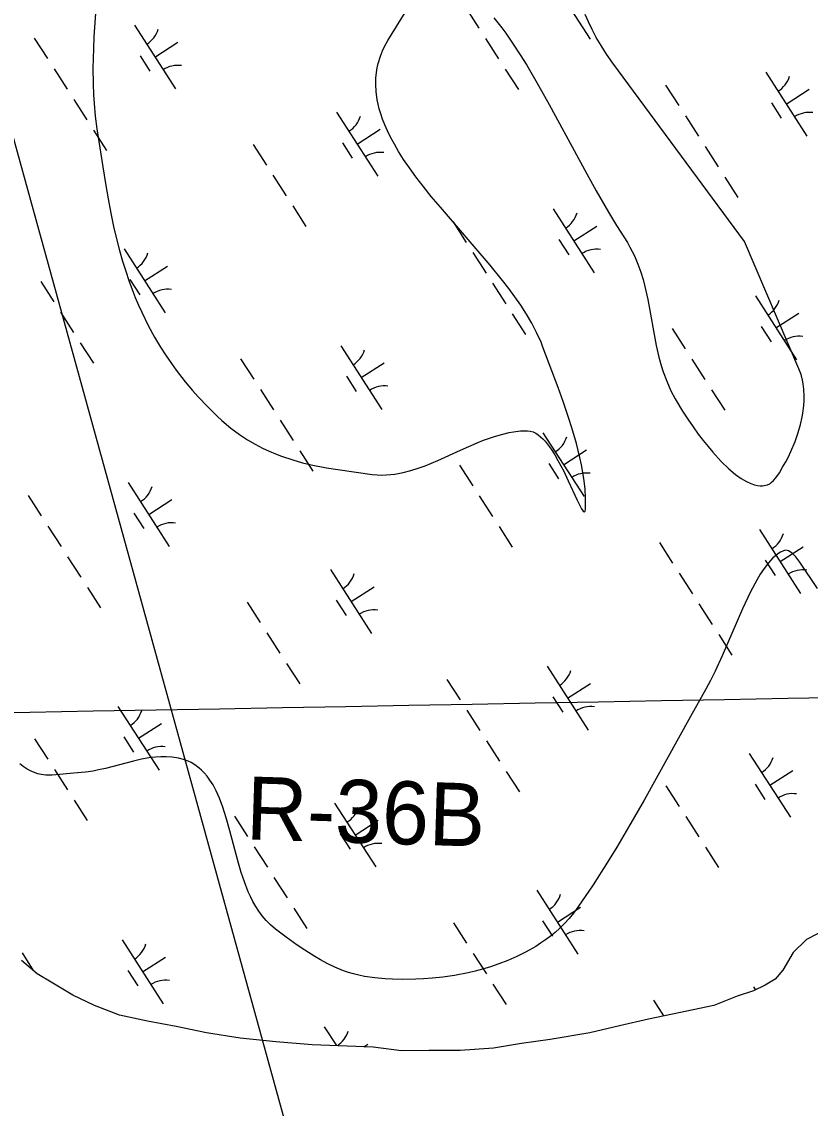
# Model space of a CAD drawing. Extents: x 3937982 to 3958556, y 219448 to 241894.
# Drawn here: x 3949080 to 3949599, y 236171 to 236886 of the extents above; entities that cross this region are included whole.
import ezdxf

# ---------------------------------------------------------------- set-up
doc = ezdxf.new("R2010")
doc.units = 0
for name, color, linetype in [('V-GRID-MAJR', 7, 'Continuous'), ('V-RIVR-RANG-IDEN', 7, 'Continuous'), ('V-SITE-VEGE', 7, 'Continuous'), ('V-UTIL-LINE', 7, 'Continuous'), ('V-WETL-SWMP', 7, 'Continuous')]:
    doc.layers.add(name, color=color, linetype=linetype)

msp = doc.modelspace()

# ---------------------------------------------------------------- linework, layer by layer
at = {"layer": 'V-GRID-MAJR'}
msp.add_spline([(3942640.453, 236314.075), (3945968.142, 236374.431), (3951288.627, 236471.56), (3951347.833, 236472.645)], degree=3, dxfattribs=at)
at = {"layer": 'V-SITE-VEGE'}
for points in [[(3949344.411, 236777.393), (3949339.605, 236783.662), (3949335.335, 236789.537), (3949331.574, 236795.043), (3949328.289, 236800.203), (3949325.443, 236805.043), (3949322.997, 236809.575), (3949320.919, 236813.827), (3949319.166, 236817.808), (3949317.709, 236821.544), (3949316.511, 236825.044), (3949315.551, 236828.325), (3949314.791, 236831.399), (3949314.211, 236834.28), (3949313.482, 236839.687), (3949313.247, 236844.414), (3949313.364, 236848.549), (3949313.724, 236852.165), (3949314.244, 236855.332), (3949314.861, 236858.1), (3949316.313, 236862.946), (3949317.728, 236866.579), (3949318.973, 236869.303), (3949321.156, 236873.389), (3949326.913, 236882.431), (3949336.424, 236897.971)], [(3949129.009, 236894.293), (3949127.706, 236875.685), (3949127.346, 236868.095), (3949127.043, 236854.83), (3949127.147, 236844.899), (3949127.444, 236837.461), (3949127.805, 236831.89), (3949128.587, 236823.545), (3949129.685, 236815.217), (3949133.514, 236790.043), (3949135.27, 236779.177), (3949137.033, 236769.068), (3949138.831, 236759.661), (3949140.678, 236750.902)], [(3949583.044, 236595.893), (3949584.844, 236599.352), (3949586.454, 236602.721), (3949589.219, 236609.305), (3949591.306, 236615.29), (3949592.823, 236620.641), (3949593.882, 236625.372), (3949594.577, 236629.523), (3949594.994, 236633.15), (3949595.201, 236636.306), (3949595.254, 236639.048), (3949595.041, 236643.781), (3949594.613, 236647.261), (3949594.13, 236649.821), (3949593.137, 236653.567), (3949591.799, 236657.183), (3949556.021, 236740.975), (3949469.249, 236858.315), (3949465.12, 236864.203), (3949461.52, 236869.891), (3949458.368, 236875.355), (3949455.597, 236880.587), (3949453.154, 236885.583), (3949450.989, 236890.336)], [(3949390.993, 236888.313), (3949396.279, 236881.53), (3949398.8, 236878.068), (3949403.68, 236870.982), (3949408.258, 236863.929), (3949412.548, 236856.999), (3949420.343, 236843.756), (3949427.413, 236831.184), (3949452.161, 236785.597), (3949458.348, 236774.429), (3949466.468, 236760.292), (3949471.688, 236751.629), (3949478.817, 236740.322), (3949480.519, 236737.338), (3949483.436, 236731.522), (3949485.758, 236726.027), (3949487.62, 236720.846), (3949489.125, 236715.963), (3949490.358, 236711.371), (3949492.304, 236702.731), (3949497.843, 236672.453), (3949499.564, 236664.947), (3949501.1, 236659.352), (3949502.429, 236655.183), (3949504.753, 236648.969), (3949507.547, 236642.817), (3949510.381, 236637.447), (3949515.2, 236629.281), (3949518.6, 236624.002), (3949522.032, 236618.982), (3949525.43, 236614.286), (3949528.744, 236609.94), (3949531.945, 236605.969), (3949535.006, 236602.369), (3949540.665, 236596.237), (3949545.674, 236591.424), (3949550.047, 236587.75), (3949553.823, 236585.03), (3949557.176, 236583.025), (3949560.025, 236581.674), (3949562.441, 236580.822), (3949564.491, 236580.349), (3949566.226, 236580.156), (3949567.699, 236580.162), (3949568.948, 236580.308), (3949571.037, 236580.891), (3949572.52, 236581.614), (3949573.58, 236582.323), (3949575.086, 236583.664), (3949576.48, 236585.35), (3949578.858, 236588.838), (3949581.047, 236592.372), (3949583.044, 236595.893)], [(3949140.678, 236750.902), (3949142.581, 236742.743), (3949144.541, 236735.139), (3949146.55, 236728.048), (3949148.602, 236721.437), (3949150.685, 236715.269), (3949152.79, 236709.514), (3949154.91, 236704.138), (3949157.027, 236699.118), (3949159.137, 236694.43), (3949163.43, 236685.688), (3949167.577, 236678.083), (3949171.521, 236671.466), (3949175.23, 236665.703), (3949178.681, 236660.681), (3949181.864, 236656.303), (3949187.813, 236648.674), (3949192.611, 236642.985), (3949196.402, 236638.731), (3949202.415, 236632.378), (3949208.83, 236626.056), (3949211.912, 236623.213), (3949217.816, 236618.237), (3949223.481, 236614.014), (3949228.818, 236610.485), (3949233.848, 236607.528), (3949238.581, 236605.039), (3949243.031, 236602.944), (3949247.219, 236601.171), (3949251.156, 236599.663), (3949258.559, 236597.21), (3949265.064, 236595.408), (3949270.769, 236594.056), (3949280.784, 236592.098), (3949288.317, 236590.881), (3949310.955, 236587.744), (3949314.115, 236587.408), (3949317.183, 236587.287), (3949320.161, 236587.349), (3949323.049, 236587.566), (3949325.85, 236587.912), (3949331.288, 236588.938), (3949336.395, 236590.271), (3949341.192, 236591.799), (3949345.695, 236593.437), (3949354.147, 236596.909), (3949368.948, 236603.6), (3949380.04, 236608.474), (3949384.194, 236610.141), (3949391.45, 236612.721), (3949396.881, 236614.298), (3949400.942, 236615.234), (3949403.984, 236615.777), (3949408.54, 236616.314), (3949413.081, 236616.477), (3949414.955, 236616.269), (3949416.753, 236615.711), (3949418.477, 236614.864), (3949420.13, 236613.776), (3949421.711, 236612.492), (3949423.222, 236611.05), (3949424.666, 236609.488), (3949426.043, 236607.831), (3949428.656, 236604.273), (3949431.019, 236600.603), (3949433.157, 236596.95), (3949436.934, 236589.79), (3949439.961, 236583.511), (3949445.798, 236570.744), (3949447.927, 236566.4), (3949448.663, 236565.087), (3949449.693, 236563.619), (3949450.324, 236563.137), (3949450.733, 236563.205), (3949450.981, 236563.545), (3949451.288, 236564.901), (3949451.376, 236566.193), (3949451.374, 236572.187), (3949451.018, 236577.991), (3949450.399, 236583.574), (3949449.588, 236588.92), (3949448.644, 236594.007), (3949447.61, 236598.84), (3949445.322, 236608.023), (3949443.006, 236616.148), (3949440.784, 236623.287), (3949436.575, 236635.757), (3949433.247, 236645.012), (3949423.292, 236671.552), (3949422.016, 236674.782), (3949419.122, 236681.141), (3949415.876, 236687.299), (3949412.35, 236693.263), (3949408.616, 236699.043), (3949404.731, 236704.638), (3949400.75, 236710.059), (3949396.709, 236715.308), (3949388.474, 236725.474), (3949355.72, 236763.569), (3949349.779, 236770.706), (3949344.411, 236777.393)], [(3949603.956, 236512.664), (3949592.316, 236530.042), (3949589.661, 236533.39), (3949587.675, 236535.434), (3949586.09, 236536.675), (3949584.926, 236537.314), (3949584.068, 236537.613), (3949582.809, 236537.744), (3949581.586, 236537.461), (3949579.722, 236536.55), (3949577.951, 236535.432), (3949576.261, 236534.14), (3949574.654, 236532.698), (3949571.653, 236529.472), (3949568.87, 236525.86), (3949566.318, 236522.048), (3949563.975, 236518.141), (3949559.816, 236510.346), (3949554.532, 236499.145), (3949541.224, 236468.309), (3949536.622, 236458.243), (3949533.603, 236452.154), (3949530.523, 236446.471), (3949520.38, 236428.459), (3949489.823, 236373.325), (3949479.673, 236355.64), (3949471.807, 236342.396), (3949465.725, 236332.477), (3949456.246, 236317.623), (3949446.271, 236302.804), (3949443.428, 236298.947), (3949440.479, 236295.388), (3949437.446, 236292.101), (3949434.349, 236289.066), (3949431.214, 236286.264), (3949428.05, 236283.679), (3949424.875, 236281.294), (3949421.705, 236279.094), (3949418.547, 236277.064), (3949412.204, 236273.413), (3949406.019, 236270.32), (3949400.039, 236267.705), (3949394.294, 236265.497), (3949388.804, 236263.638), (3949383.581, 236262.075), (3949378.631, 236260.766), (3949373.954, 236259.673), (3949365.119, 236257.965), (3949357.363, 236256.828), (3949350.586, 236256.097), (3949344.692, 236255.655), (3949339.574, 236255.415), (3949330.745, 236255.313), (3949324.263, 236255.497), (3949319.504, 236255.775), (3949312.548, 236256.414), (3949305.849, 236257.309), (3949302.052, 236258.02), (3949298.499, 236258.901), (3949295.184, 236259.902), (3949292.079, 236260.986), (3949286.287, 236263.365), (3949281.251, 236265.786), (3949276.868, 236268.131), (3949273.061, 236270.341), (3949266.448, 236274.498), (3949261.541, 236277.822), (3949254.275, 236283.043), (3949247.127, 236288.437), (3949243.889, 236291.171), (3949241.018, 236294.071), (3949238.466, 236297.092), (3949236.195, 236300.209), (3949234.169, 236303.383), (3949232.361, 236306.597), (3949230.735, 236309.822), (3949229.275, 236313.044), (3949226.717, 236319.513), (3949224.593, 236325.797), (3949222.791, 236331.816), (3949217.14, 236353.203), (3949214.791, 236361.657), (3949212.543, 236368.737), (3949210.345, 236374.602), (3949208.193, 236379.421), (3949206.093, 236383.362), (3949204.07, 236386.571), (3949202.141, 236389.178), (3949200.316, 236391.294), (3949198.612, 236393.012), (3949197.031, 236394.407), (3949194.053, 236396.59), (3949191.63, 236398.003), (3949189.701, 236398.929), (3949186.619, 236400.096), (3949183.299, 236400.977), (3949179.187, 236401.648), (3949175.324, 236401.929)], [(3949175.324, 236401.929), (3949171.697, 236401.917), (3949168.294, 236401.693), (3949165.099, 236401.321), (3949159.098, 236400.274), (3949153.839, 236399.076), (3949135.392, 236394.218), (3949130.774, 236393.163), (3949127.311, 236392.496), (3949122.115, 236391.752), (3949116.919, 236391.398), (3949100.29, 236389.85), (3949096.126, 236389.864), (3949093.011, 236390.212), (3949090.68, 236390.712), (3949088.936, 236391.245), (3949086.326, 236392.328), (3949083.73, 236393.792), (3949081.168, 236395.533), (3949078.825, 236397.282)]]:
    msp.add_lwpolyline(points, dxfattribs=at)
at = {"layer": 'V-UTIL-LINE'}
msp.add_lwpolyline([(3948094.548, 238926.698), (3947981.77, 238738.296), (3948844.302, 237642.921), (3949260.796, 236134.673), (3945931.135, 235655.081), (3945509.058, 234777.685), (3943601.185, 231807.758)], dxfattribs=at)
at = {"layer": 'V-WETL-SWMP'}
for p, q in [((3949427.299, 236916.164), (3949454.361, 236874.121)), ((3949372.433, 236894.767), (3949381.093, 236881.313)), ((3949154.302, 236883.433), (3949181.365, 236841.39)), ((3949088.437, 236874.838), (3949097.097, 236861.384)), ((3949167.833, 236862.411), (3949182.969, 236872.154)), ((3949385.423, 236874.586), (3949394.083, 236861.132)), ((3949158.098, 236863.28), (3949164.593, 236853.19)), ((3949101.427, 236854.657), (3949110.087, 236841.203)), ((3949398.413, 236854.405), (3949407.072, 236840.951)), ((3949569.865, 236852.474), (3949596.927, 236810.43)), ((3949504, 236843.879), (3949512.66, 236830.425)), ((3949583.396, 236831.452), (3949598.531, 236841.194)), ((3949114.417, 236834.476), (3949123.077, 236821.023)), ((3949573.661, 236832.321), (3949580.156, 236822.231)), ((3949287.432, 236826.134), (3949314.494, 236784.091)), ((3949516.99, 236823.698), (3949525.65, 236810.244)), ((3949127.407, 236814.296), (3949136.067, 236800.842)), ((3949300.963, 236805.113), (3949316.098, 236814.855)), ((3949232.565, 236804.737), (3949241.225, 236791.283)), ((3949291.228, 236805.982), (3949297.722, 236795.891)), ((3949529.979, 236803.517), (3949538.639, 236790.063)), ((3949245.555, 236784.556), (3949254.215, 236771.103)), ((3949542.969, 236783.336), (3949551.629, 236769.883)), ((3949258.545, 236764.376), (3949267.205, 236750.922)), ((3949429.997, 236762.444), (3949457.06, 236720.401)), ((3949364.132, 236753.849), (3949372.792, 236740.395)), ((3949443.529, 236741.422), (3949458.664, 236751.165)), ((3949433.793, 236742.292), (3949440.288, 236732.201)), ((3949147.564, 236736.105), (3949174.627, 236694.062)), ((3949377.122, 236733.668), (3949385.782, 236720.215)), ((3949161.095, 236715.083), (3949176.231, 236724.826)), ((3949092.698, 236714.708), (3949101.358, 236701.254)), ((3949151.36, 236715.952), (3949157.855, 236705.862)), ((3949390.112, 236713.488), (3949398.772, 236700.034)), ((3949563.127, 236705.146), (3949590.189, 236663.102)), ((3949105.688, 236694.527), (3949114.348, 236681.073)), ((3949403.102, 236693.307), (3949411.762, 236679.853)), ((3949576.658, 236684.124), (3949591.793, 236693.866)), ((3949508.261, 236683.748), (3949516.921, 236670.295)), ((3949566.923, 236684.993), (3949573.418, 236674.903)), ((3949118.678, 236674.346), (3949127.338, 236660.892)), ((3949290.13, 236672.415), (3949317.192, 236630.371)), ((3949224.265, 236663.82), (3949232.925, 236650.366)), ((3949303.661, 236651.393), (3949318.797, 236661.135)), ((3949521.25, 236663.568), (3949529.91, 236650.114)), ((3949293.926, 236652.262), (3949300.421, 236642.172)), ((3949237.255, 236643.639), (3949245.915, 236630.185)), ((3949534.24, 236643.387), (3949542.9, 236629.933)), ((3949250.245, 236623.458), (3949258.905, 236610.004)), ((3949423.259, 236615.116), (3949450.322, 236573.073)), ((3949436.791, 236594.094), (3949451.926, 236603.837)), ((3949263.235, 236603.277), (3949271.895, 236589.824)), ((3949368.393, 236593.719), (3949377.053, 236580.265)), ((3949427.055, 236594.964), (3949433.55, 236584.873)), ((3949150.263, 236582.385), (3949177.325, 236540.342)), ((3949084.398, 236573.79), (3949093.058, 236560.336)), ((3949163.794, 236561.363), (3949178.93, 236571.106)), ((3949381.383, 236573.538), (3949390.043, 236560.084)), ((3949154.059, 236562.233), (3949160.554, 236552.142)), ((3949097.388, 236553.609), (3949106.048, 236540.156)), ((3949394.373, 236553.357), (3949403.033, 236539.904)), ((3949565.825, 236551.426), (3949592.888, 236509.383)), ((3949499.96, 236542.831), (3949508.62, 236529.377)), ((3949579.356, 236530.404), (3949594.492, 236540.147)), ((3949110.378, 236533.429), (3949119.038, 236519.975)), ((3949283.392, 236525.087), (3949310.454, 236483.043)), ((3949569.621, 236531.273), (3949576.116, 236521.183)), ((3949512.95, 236522.65), (3949521.61, 236509.196)), ((3949123.368, 236513.248), (3949132.028, 236499.794)), ((3949296.923, 236504.065), (3949312.059, 236513.807)), ((3949228.526, 236503.689), (3949237.186, 236490.236)), ((3949287.188, 236504.934), (3949293.683, 236494.844)), ((3949525.94, 236502.469), (3949534.6, 236489.016)), ((3949241.516, 236483.509), (3949250.176, 236470.055)), ((3949538.93, 236482.289), (3949547.59, 236468.835)), ((3949254.506, 236463.328), (3949263.166, 236449.874)), ((3949425.958, 236461.396), (3949453.02, 236419.353)), ((3949360.093, 236452.801), (3949368.753, 236439.348)), ((3949439.489, 236440.375), (3949454.625, 236450.117)), ((3949429.754, 236441.244), (3949436.249, 236431.154)), ((3949143.525, 236435.057), (3949170.587, 236393.014)), ((3949373.083, 236432.621), (3949381.743, 236419.167)), ((3949157.056, 236414.035), (3949172.192, 236423.778)), ((3949088.659, 236413.66), (3949097.319, 236400.206)), ((3949147.321, 236414.905), (3949153.816, 236404.814)), ((3949386.073, 236412.44), (3949394.733, 236398.986)), ((3949559.087, 236404.098), (3949586.15, 236362.055)), ((3949101.649, 236393.479), (3949110.309, 236380.025)), ((3949399.063, 236392.259), (3949407.723, 236378.805)), ((3949572.618, 236383.076), (3949587.754, 236392.819)), ((3949504.221, 236382.701), (3949512.881, 236369.247)), ((3949562.883, 236383.945), (3949569.378, 236373.855)), ((3949114.639, 236373.298), (3949123.299, 236359.845)), ((3949286.091, 236371.367), (3949313.153, 236329.324)), ((3949220.226, 236362.772), (3949228.886, 236349.318)), ((3949517.211, 236362.52), (3949525.871, 236349.066)), ((3949299.622, 236350.345), (3949314.757, 236360.088)), ((3949289.887, 236351.214), (3949296.382, 236341.124)), ((3949233.216, 236342.591), (3949241.876, 236329.137)), ((3949530.201, 236342.339), (3949538.861, 236328.885)), ((3949246.206, 236322.41), (3949254.865, 236308.957)), ((3949419.22, 236314.068), (3949446.282, 236272.025)), ((3949259.195, 236302.23), (3949267.855, 236288.776)), ((3949432.751, 236293.047), (3949447.887, 236302.789)), ((3949364.354, 236292.671), (3949373.014, 236279.217)), ((3949423.016, 236293.916), (3949429.511, 236283.825)), ((3949611.251, 236289.141), (3949596.828, 236281.543)), ((3949596.828, 236281.543), (3949587.853, 236272.994)), ((3949146.223, 236281.337), (3949173.286, 236239.294)), ((3949090.36, 236259.074), (3949080, 236267.83)), ((3949080.358, 236272.742), (3949087.721, 236261.305)), ((3949159.755, 236260.316), (3949174.89, 236270.058)), ((3949377.344, 236272.49), (3949386.004, 236259.037)), ((3949587.853, 236272.994), (3949581.123, 236261.446)), ((3949150.019, 236261.185), (3949156.514, 236251.095)), ((3949581.123, 236261.446), (3949576.148, 236255.555)), ((3949100.693, 236252.936), (3949090.36, 236259.074)), ((3949113.864, 236245.015), (3949100.693, 236252.936)), ((3949576.148, 236255.555), (3949569.544, 236251.46)), ((3949390.334, 236252.31), (3949398.994, 236238.856)), ((3949561.928, 236247.758), (3949551.089, 236244.224)), ((3949561.786, 236250.378), (3949563.104, 236248.33)), ((3949569.544, 236251.46), (3949561.928, 236247.758)), ((3949128.032, 236238.11), (3949113.864, 236245.015)), ((3949495.921, 236241.783), (3949502.696, 236231.258)), ((3949551.089, 236244.224), (3949535.845, 236238.229)), ((3949144.61, 236231.834), (3949128.032, 236238.11)), ((3949162.977, 236227.792), (3949144.61, 236231.834)), ((3949508.514, 236232.513), (3949492.84, 236229.132)), ((3949535.845, 236238.229), (3949508.514, 236232.513)), ((3949181.943, 236224.359), (3949162.977, 236227.792)), ((3949201.722, 236220.13), (3949181.943, 236224.359)), ((3949473.551, 236224.706), (3949454.062, 236220.279)), ((3949492.84, 236229.132), (3949473.551, 236224.706)), ((3949223.909, 236216.731), (3949201.722, 236220.13)), ((3949279.353, 236224.039), (3949287.267, 236211.743)), ((3949454.062, 236220.279), (3949427.927, 236215.784)), ((3949247.498, 236214.151), (3949223.909, 236216.731)), ((3949271.28, 236212.379), (3949247.498, 236214.151)), ((3949311.574, 236210.775), (3949271.28, 236212.379)), ((3949305.323, 236211.024), (3949308.019, 236212.76)), ((3949330.127, 236208.345), (3949311.574, 236210.775)), ((3949390.727, 236210.17), (3949368.792, 236208.537)), ((3949409.224, 236213.177), (3949390.727, 236210.17)), ((3949427.927, 236215.784), (3949409.224, 236213.177)), ((3949348.25, 236208.529), (3949330.127, 236208.345)), ((3949368.792, 236208.537), (3949348.25, 236208.529))]:
    msp.add_line(p, q, dxfattribs=at)
for centre, start, end in [((3949153.083, 236885.766), 301.99668, 343.540338), ((3949182.983, 236839.314), 81.996677, 123.540335), ((3949568.645, 236854.806), 301.99668, 343.540338), ((3949598.545, 236808.355), 81.996677, 123.540335), ((3949286.212, 236828.467), 301.99668, 343.540338), ((3949316.112, 236782.015), 81.996677, 123.540335), ((3949428.778, 236764.777), 301.99668, 343.540338), ((3949146.345, 236738.438), 301.99668, 343.540338), ((3949458.678, 236718.325), 81.996677, 123.540335), ((3949176.245, 236691.986), 81.996677, 123.540335), ((3949561.907, 236707.478), 301.99668, 343.540338), ((3949591.807, 236661.026), 81.996677, 123.540335), ((3949288.911, 236674.747), 301.99668, 343.540338), ((3949318.811, 236628.296), 81.996677, 123.540335), ((3949422.04, 236617.449), 301.99668, 343.540338), ((3949451.94, 236570.997), 81.996677, 123.540335), ((3949149.044, 236584.718), 301.99668, 343.540338), ((3949178.944, 236538.266), 81.996677, 123.540335), ((3949564.606, 236553.759), 301.99668, 343.540338), ((3949594.506, 236507.307), 81.996677, 123.540335), ((3949282.173, 236527.419), 301.99668, 343.540338), ((3949312.073, 236480.967), 81.996677, 123.540335), ((3949424.739, 236463.729), 301.99668, 343.540338), ((3949142.306, 236437.39), 301.99668, 343.540338), ((3949454.639, 236417.277), 81.996677, 123.540335), ((3949172.206, 236390.938), 81.996677, 123.540335), ((3949557.868, 236406.431), 301.99668, 343.540338), ((3949587.768, 236359.979), 81.996677, 123.540335), ((3949284.871, 236373.7), 301.99668, 343.540338), ((3949314.772, 236327.248), 81.996677, 123.540335), ((3949418.001, 236316.401), 301.99668, 343.540338), ((3949447.901, 236269.949), 81.996677, 123.540335), ((3949145.004, 236283.67), 301.99668, 343.540338), ((3949174.904, 236237.218), 81.996677, 123.540335), ((3949278.133, 236226.372), 303.739004, 343.540338)]:
    msp.add_arc(centre, 17.623, start, end, dxfattribs=at)

# ---------------------------------------------------------------- texts
at = {"layer": 'V-RIVR-RANG-IDEN'}
msp.add_text('R-36B', height=41.5, rotation=358.217743, dxfattribs=at).set_placement((3949227.449, 236347.489))

doc.saveas('drawing.dxf')
